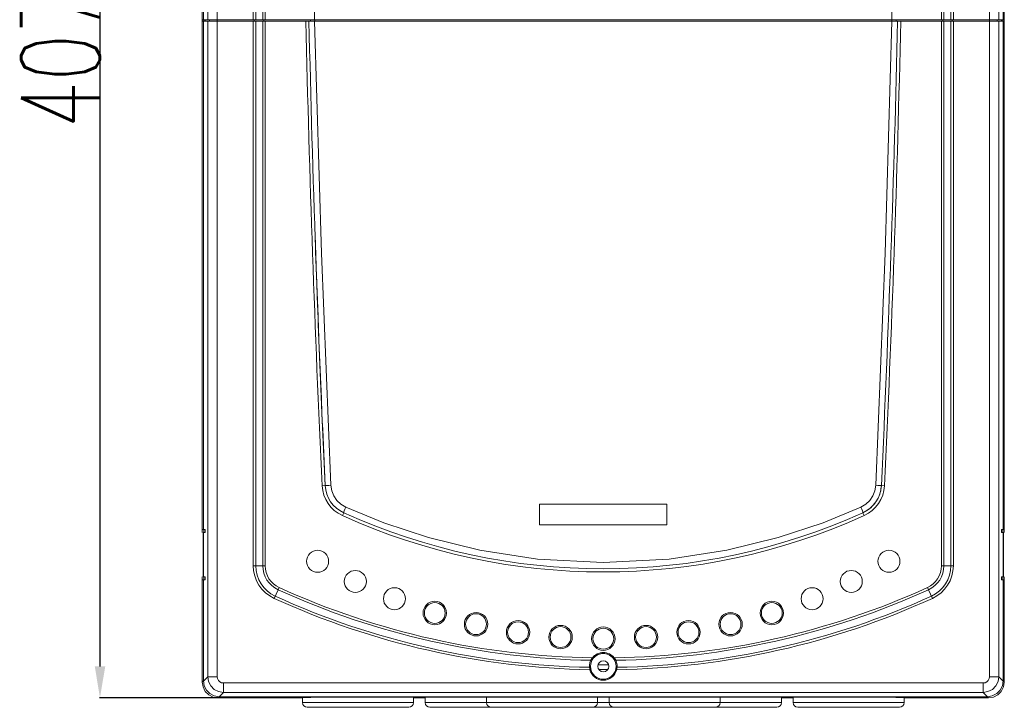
# Model space of a CAD drawing. Header units: millimetres. Extents: x -473 to 23648, y -382 to 1866.
# Tile 437 of 607: x 10459 to 10773, y 300 to 519. Entities that reach past the tile are written whole.
import ezdxf

# ---------------------------------------------------------------- set-up
doc = ezdxf.new("R2010")
doc.units = ezdxf.units.MM
doc.header["$LTSCALE"] = 80
doc.header["$PDMODE"] = 3
doc.header["$PDSIZE"] = 0.3
doc.layers.get('0').update_dxf_attribs({"linetype": 'CONTINUOUS'})
doc.layers.get('DEFPOINTS').update_dxf_attribs({"linetype": 'CONTINUOUS'})
doc.styles.get("Standard").update_dxf_attribs({"font": 'technic_.ttf', "width": 0.7})
doc.dimstyles.get("Standard").update_dxf_attribs({"dimtxt": 3, "dimasz": 3, "dimexe": 0.18, "dimexo": 0.0625, "dimgap": 0.09, "dimtad": 1, "dimdsep": 46, "dimtxsty": 'STANDARD', "dimcen": 0.09, "dimadec": 0, "dimazin": 0, "dimtol": 1, "dimtp": 0.01, "dimtm": 0.01, "dimtfac": 1, "dimtofl": 0, "dimtmove": 0, "dimatfit": 3, "dimfxl": 1, "dimtolj": 1, "dimarcsym": 0})

# ---------------------------------------------------------------- blocks, each defined once
blk = doc.blocks.new('*D92')
at = {"color": 0, "lineweight": -2, "transparency": 16777216}
for p, q in [((10644.95, 710.13), (10484.8, 710.13)), ((10484.98, 700.13), (10484.98, 313.3)), ((10544.58, 303.3), (10484.8, 303.3))]:
    blk.add_line(p, q, dxfattribs=at)
at = {"color": 0, "lineweight": 0, "transparency": 16777216}
for points in [[(10483.32, 700.13), (10486.65, 700.13), (10484.98, 710.13)], [(10483.32, 313.3), (10486.65, 313.3), (10484.98, 303.3)]]:
    blk.add_solid(points, dxfattribs=at)
at = {"layer": 'DEFPOINTS', "color": 0, "lineweight": 0, "transparency": 16777216}
for p in [(10645.01, 710.13), (10484.98, 303.3), (10544.64, 303.3)]:
    blk.add_point(p, dxfattribs=at)
at = {"color": 0, "lineweight": 0, "transparency": 16777216, "insert": (10472.39, 506.72), "char_height": 5, "attachment_point": 5, "rotation": 90}
blk.add_mtext('\\A1;{\\Ftxt.shx,gbcbig.shx;\\H5x;407}', dxfattribs=at)

msp = doc.modelspace()

# ---------------------------------------------------------------- linework, layer by layer
at = {"color": 0, "linetype": 'Continuous', "lineweight": 0}
for p, q in [((10517.509, 693.303), (10517.509, 518.303)), ((10517.885, 693.303), (10517.885, 518.803)), ((10519.251, 518.803), (10519.251, 693.303)), ((10522.238, 310.023), (10522.238, 693.303)), ((10767.78, 310.023), (10767.78, 693.303)), ((10770.766, 693.303), (10770.766, 518.803)), ((10772.132, 693.303), (10772.132, 518.803)), ((10772.509, 518.303), (10772.509, 693.303)), ((10533.715, 518.803), (10533.715, 677.503)), ((10534.488, 518.803), (10534.488, 677.503)), ((10536.729, 518.803), (10536.729, 677.503)), ((10537.502, 518.803), (10537.502, 677.503)), ((10752.515, 677.503), (10752.515, 518.803)), ((10753.288, 677.503), (10753.288, 518.803)), ((10755.529, 677.503), (10755.529, 518.803)), ((10756.302, 677.503), (10756.302, 518.803)), ((10517.509, 518.803), (10522.238, 518.803)), ((10517.509, 518.303), (10517.509, 356.803)), ((10517.509, 518.303), (10522.238, 518.303)), ((10517.885, 518.303), (10517.885, 356.803)), ((10518.009, 518.303), (10518.009, 518.803)), ((10518.022, 518.303), (10518.022, 518.803)), ((10518.384, 518.303), (10518.384, 518.803)), ((10519.251, 310.023), (10519.251, 518.303)), ((10519.749, 518.303), (10519.749, 518.803)), ((10522.238, 518.803), (10551.407, 518.803)), ((10522.238, 518.303), (10551.419, 518.303)), ((10533.715, 345.284), (10533.715, 518.303)), ((10534.043, 518.303), (10534.043, 518.803)), ((10534.488, 345.284), (10534.488, 518.303)), ((10536.728, 345.284), (10536.729, 518.303)), ((10537.043, 518.303), (10537.043, 518.803)), ((10537.501, 345.284), (10537.502, 518.303)), ((10551.407, 518.803), (10738.61, 518.803)), ((10738.599, 518.303), (10551.419, 518.303)), ((10551.919, 518.303), (10551.919, 518.803)), ((10553.278, 518.303), (10553.278, 518.803)), ((10736.739, 518.303), (10736.739, 518.803)), ((10738.099, 518.303), (10738.099, 518.803)), ((10738.599, 518.303), (10767.78, 518.303)), ((10738.61, 518.803), (10767.78, 518.803)), ((10752.516, 345.284), (10752.515, 518.303)), ((10752.974, 518.303), (10752.974, 518.803)), ((10753.289, 345.284), (10753.288, 518.303)), ((10755.529, 518.303), (10755.529, 345.284)), ((10755.974, 518.303), (10755.974, 518.803)), ((10756.302, 518.303), (10756.302, 345.284)), ((10767.78, 518.803), (10772.509, 518.803)), ((10767.78, 518.303), (10772.509, 518.303)), ((10770.268, 518.303), (10770.268, 518.803)), ((10770.766, 518.303), (10770.766, 310.023)), ((10771.633, 518.303), (10771.633, 518.803)), ((10771.995, 518.303), (10771.995, 518.803)), ((10772.009, 518.803), (10772.009, 518.303)), ((10772.132, 518.303), (10772.132, 356.803)), ((10772.509, 518.303), (10772.509, 356.803)), ((10555.604, 370.72), (10556.603, 370.768)), ((10731.615, 370.853), (10732.317, 370.82)), ((10732.317, 370.82), (10733.414, 370.768)), ((10734.413, 370.72), (10733.414, 370.768)), ((10624.759, 364.803), (10665.259, 364.803)), ((10624.759, 358.303), (10624.759, 364.803)), ((10665.259, 364.803), (10665.259, 358.303)), ((10562.052, 361.221), (10562.465, 362.131)), ((10727.965, 361.221), (10727.553, 362.131)), ((10665.259, 358.303), (10624.759, 358.303)), ((10517.885, 356.803), (10517.509, 356.803)), ((10517.509, 356.803), (10517.509, 355.803)), ((10517.802, 355.803), (10518.371, 355.803)), ((10517.802, 355.803), (10517.802, 341.803)), ((10517.885, 356.803), (10518.371, 356.803)), ((10517.885, 355.803), (10517.885, 341.803)), ((10518.009, 355.803), (10518.009, 356.803)), ((10772.132, 356.803), (10771.646, 356.803)), ((10771.646, 355.803), (10772.215, 355.803)), ((10772.009, 356.803), (10772.009, 355.803)), ((10772.132, 356.803), (10772.509, 356.803)), ((10772.132, 355.803), (10772.132, 341.803)), ((10772.215, 341.803), (10772.215, 355.803)), ((10772.509, 355.803), (10772.509, 356.803)), ((10533.715, 345.284), (10537.501, 345.284)), ((10752.516, 345.284), (10756.302, 345.284)), ((10517.509, 341.803), (10517.509, 340.803)), ((10517.802, 341.803), (10518.371, 341.803)), ((10518.009, 340.803), (10518.009, 341.803)), ((10771.646, 341.803), (10772.215, 341.803)), ((10772.009, 341.803), (10772.009, 340.803)), ((10772.509, 340.803), (10772.509, 341.803)), ((10517.885, 340.803), (10517.509, 340.803)), ((10517.509, 340.803), (10517.509, 308.301)), ((10517.885, 340.803), (10518.371, 340.803)), ((10517.885, 340.803), (10517.885, 308.657)), ((10541.955, 338.359), (10541.634, 337.656)), ((10748.383, 337.656), (10748.063, 338.359)), ((10772.132, 340.803), (10771.646, 340.803)), ((10772.132, 340.803), (10772.509, 340.803)), ((10772.132, 340.803), (10772.132, 308.657)), ((10772.509, 340.803), (10772.509, 308.301)), ((10540.385, 334.914), (10541.634, 337.656)), ((10748.383, 337.656), (10749.632, 334.914)), ((10640.754, 314.497), (10641.028, 315.252)), ((10641.33, 315.769), (10641.546, 316.017)), ((10646.644, 313.803), (10643.373, 313.803)), ((10648.86, 315.511), (10648.989, 315.252)), ((10648.989, 315.252), (10649.235, 314.601)), ((10517.885, 308.657), (10519.251, 310.023)), ((10519.251, 310.023), (10522.238, 310.023)), ((10640.625, 313.018), (10640.699, 312.504)), ((10640.699, 312.504), (10640.738, 312.243)), ((10643.624, 312.303), (10646.393, 312.303)), ((10770.766, 310.023), (10767.78, 310.023)), ((10770.766, 310.023), (10772.132, 308.657)), ((10517.509, 308.301), (10517.885, 308.678)), ((10517.753, 306.756), (10517.509, 308.301)), ((10765.788, 308.032), (10524.229, 308.032)), ((10524.229, 305.045), (10524.229, 308.032)), ((10765.788, 305.045), (10765.788, 308.032)), ((10772.132, 308.678), (10772.509, 308.301)), ((10772.509, 308.301), (10772.264, 306.756)), ((10518.463, 305.363), (10517.753, 306.756)), ((10519.569, 304.257), (10518.463, 305.363)), ((10520.962, 303.548), (10519.569, 304.257)), ((10522.507, 303.303), (10522.883, 303.679)), ((10522.863, 303.679), (10524.229, 305.045)), ((10767.155, 303.679), (10522.863, 303.679)), ((10765.788, 305.045), (10524.229, 305.045)), ((10765.788, 305.045), (10767.155, 303.679)), ((10767.134, 303.679), (10767.51, 303.303)), ((10770.449, 304.257), (10769.055, 303.548)), ((10771.554, 305.363), (10770.449, 304.257)), ((10772.264, 306.756), (10771.554, 305.363)), ((10522.507, 303.303), (10520.962, 303.548)), ((10549.359, 303.303), (10522.507, 303.303)), ((10548.009, 303.303), (10556.009, 303.512)), ((10549.359, 303.338), (10549.359, 301.803)), ((10549.359, 301.803), (10584.659, 301.803)), ((10556.009, 303.512), (10734.009, 303.512)), ((10584.659, 303.512), (10584.659, 301.803)), ((10584.659, 303.303), (10588.359, 303.303)), ((10588.359, 303.512), (10588.359, 301.803)), ((10588.359, 301.803), (10701.659, 301.803)), ((10607.859, 303.512), (10607.859, 301.803)), ((10643.159, 303.512), (10643.159, 301.803)), ((10646.859, 303.512), (10646.859, 301.803)), ((10682.159, 303.512), (10682.159, 301.803)), ((10701.659, 303.512), (10701.659, 301.803)), ((10701.659, 303.303), (10705.359, 303.303)), ((10705.359, 303.512), (10705.359, 301.803)), ((10705.359, 301.803), (10740.659, 301.803)), ((10734.009, 303.512), (10742.009, 303.303)), ((10740.659, 303.338), (10740.659, 301.803)), ((10767.51, 303.303), (10740.659, 303.303)), ((10769.055, 303.548), (10767.51, 303.303)), ((10550.859, 300.303), (10583.159, 300.303)), ((10589.859, 300.303), (10700.159, 300.303)), ((10706.859, 300.303), (10739.159, 300.303))]:
    msp.add_line(p, q, dxfattribs=at)
for points in [[(10551.624, 658.303), (10552.023, 588.548), (10553.219, 518.803)], [(10736.798, 518.803), (10737.995, 588.548), (10738.394, 658.303)], [(10553.231, 518.303), (10555.371, 444.563), (10558.402, 370.853)], [(10731.615, 370.853), (10734.647, 444.563), (10736.786, 518.303)], [(10558.402, 370.853), (10557.7, 370.82), (10557.12, 370.792), (10556.603, 370.768)], [(10558.402, 370.853), (10558.676, 369.123), (10559.321, 367.494), (10560.307, 366.043), (10561.587, 364.84), (10563.1, 363.945)], [(10726.917, 363.945), (10728.431, 364.84), (10729.711, 366.043), (10730.696, 367.494), (10731.341, 369.123), (10731.615, 370.853)], [(10563.1, 363.945), (10562.809, 363.266), (10562.587, 362.686), (10562.467, 362.289), (10562.465, 362.131)], [(10563.1, 363.945), (10575.195, 358.952), (10589.468, 354.21), (10605.749, 350.214), (10624.083, 347.406), (10645.009, 346.303)], [(10645.009, 346.303), (10665.987, 347.412), (10684.335, 350.227), (10700.614, 354.229), (10714.871, 358.97), (10726.917, 363.945)], [(10726.917, 363.945), (10727.208, 363.266), (10727.43, 362.686), (10727.551, 362.289), (10727.553, 362.132)], [(10518.371, 355.803), (10518.395, 355.87), (10518.412, 356.053), (10518.419, 356.303), (10518.412, 356.553), (10518.395, 356.736), (10518.371, 356.803)], [(10771.646, 356.803), (10771.622, 356.736), (10771.605, 356.553), (10771.599, 356.303), (10771.605, 356.053), (10771.622, 355.87), (10771.646, 355.803)], [(10518.371, 340.803), (10518.395, 340.87), (10518.412, 341.053), (10518.419, 341.303), (10518.412, 341.553), (10518.395, 341.736), (10518.371, 341.803)], [(10771.646, 341.803), (10771.622, 341.736), (10771.605, 341.553), (10771.599, 341.303), (10771.605, 341.053), (10771.622, 340.87), (10771.646, 340.803)], [(10640.625, 313.018), (10640.624, 313.732), (10640.754, 314.497)], [(10641.028, 315.252), (10641.157, 315.511), (10641.33, 315.769)], [(10641.028, 315.252), (10641.239, 315.31), (10641.408, 315.36), (10641.506, 315.433)], [(10641.546, 316.017), (10641.563, 315.795), (10641.559, 315.595), (10641.506, 315.433)], [(10648.471, 316.017), (10648.455, 315.795), (10648.458, 315.595), (10648.512, 315.433)], [(10648.471, 316.017), (10648.687, 315.769), (10648.86, 315.511)], [(10648.989, 315.252), (10648.779, 315.31), (10648.609, 315.361), (10648.512, 315.433)], [(10649.235, 314.601), (10649.382, 313.849), (10649.392, 313.018)], [(10524.229, 305.045), (10522.694, 305.296), (10521.31, 306.005), (10520.21, 307.104), (10519.501, 308.488), (10519.251, 310.023)], [(10524.229, 308.032), (10523.614, 308.129), (10523.058, 308.411), (10522.617, 308.852), (10522.334, 309.408), (10522.238, 310.023)], [(10640.626, 313.007), (10640.691, 312.967), (10640.753, 312.923), (10640.808, 312.879), (10640.857, 312.833), (10640.898, 312.786), (10640.929, 312.739), (10640.95, 312.692), (10640.962, 312.646)], [(10640.735, 312.254), (10640.787, 312.315), (10640.835, 312.374), (10640.876, 312.429), (10640.911, 312.48), (10640.938, 312.528), (10640.955, 312.571), (10640.963, 312.61), (10640.962, 312.646)], [(10649.056, 312.646), (10649.055, 312.607), (10649.063, 312.568), (10649.08, 312.527), (10649.103, 312.485), (10649.133, 312.44), (10649.168, 312.394), (10649.206, 312.345), (10649.245, 312.297), (10649.282, 312.254)], [(10649.056, 312.646), (10649.071, 312.703), (10649.097, 312.754), (10649.132, 312.802), (10649.175, 312.848), (10649.225, 312.893), (10649.28, 312.935), (10649.338, 312.975), (10649.391, 313.007)], [(10649.392, 313.018), (10649.355, 312.762), (10649.279, 312.243)], [(10767.78, 310.023), (10767.683, 309.408), (10767.4, 308.852), (10766.959, 308.411), (10766.403, 308.129), (10765.788, 308.032)], [(10770.766, 310.023), (10770.516, 308.488), (10769.807, 307.104), (10768.707, 306.005), (10767.323, 305.296), (10765.788, 305.045)], [(10522.883, 303.679), (10521.326, 303.93), (10519.937, 304.645), (10518.85, 305.732), (10518.136, 307.121), (10517.885, 308.678)], [(10772.132, 308.678), (10771.881, 307.121), (10771.167, 305.732), (10770.08, 304.645), (10768.691, 303.93), (10767.134, 303.679)]]:
    msp.add_lwpolyline(points, dxfattribs=at)
for centre, radius in [((10554.178, 346.701), 3.5), ((10735.839, 346.701), 3.5), ((10566.169, 340.287), 3.5), ((10723.848, 340.287), 3.5), ((10578.609, 334.798), 3.5), ((10711.408, 334.798), 3.5), ((10591.429, 330.262), 3.721), ((10591.429, 330.262), 3.311), ((10698.589, 330.262), 3.721), ((10698.589, 330.262), 3.311), ((10604.554, 326.708), 3.721), ((10604.554, 326.708), 3.311), ((10685.464, 326.708), 3.721), ((10685.464, 326.708), 3.311), ((10617.91, 324.155), 3.721), ((10617.91, 324.155), 3.311), ((10631.42, 322.617), 3.721), ((10631.42, 322.617), 3.311), ((10645.009, 322.103), 3.721), ((10658.597, 322.617), 3.721), ((10658.597, 322.617), 3.311), ((10672.107, 324.155), 3.721), ((10672.107, 324.155), 3.311), ((10645.009, 322.103), 3.311), ((10645.009, 313.303), 4.1), ((10645.009, 313.303), 1.75)]:
    msp.add_circle(centre, radius, dxfattribs=at)
for centre, radius, start, end in [((16637.442, 658.303), 6088.633, 181.3175562, 182.7072414), ((16637.442, 658.303), 6087.633, 181.3177727, 182.7072414), ((4652.576, 658.303), 6087.633, 357.2927586, 358.6822273), ((4652.576, 658.303), 6088.633, 357.2927586, 358.6824438), ((16637.442, 658.303), 6087.633, 181.9353208, 182.7072414), ((10566.592, 371.24), 11, 182.70724, 245.62417), ((10566.592, 371.24), 10, 182.70724, 245.62424), ((10723.425, 371.24), 10, 294.37575, 357.29276), ((10723.425, 371.24), 11, 294.37583, 357.29276), ((10723.425, 371.24), 10, 344.71464, 357.29276), ((10723.425, 371.24), 10, 319.54361, 340.84886), ((10723.425, 371.24), 10, 294.37583, 312.92709), ((10645.009, 544.303), 201, 245.62417, 294.37583), ((10645.009, 544.303), 200, 245.62418, 294.37582), ((10545.109, 345.284), 11.394, 180, 245.51073), ((10545.109, 345.284), 10.621, 180, 245.51073), ((10545.109, 345.284), 8.38, 180, 245.50697), ((10545.109, 345.284), 7.608, 180, 245.51073), ((10744.909, 345.284), 7.608, 294.48927, 0), ((10744.909, 345.284), 8.38, 294.49305, 0), ((10744.909, 345.284), 10.621, 294.48927, 0), ((10744.909, 345.284), 11.394, 294.48927, 0), ((10645.009, 564.603), 248.61, 245.51073, 269.202), ((10645.009, 564.603), 248.61, 270.79801, 294.48927), ((10645.009, 564.603), 251.623, 245.51073, 269.00186), ((10645.009, 564.603), 249.383, 245.5106, 269.08538), ((10645.009, 564.603), 249.383, 270.91462, 294.4894), ((10645.009, 564.603), 251.623, 270.99813, 294.48927), ((10645.009, 564.603), 252.396, 245.51073, 269.03074), ((10645.009, 564.603), 252.396, 270.96947, 294.48927), ((10645.009, 313.303), 4.1, 31.30634, 148.69366), ((10645.009, 313.303), 4.4, 38.09942, 141.90029), ((10645.009, 313.303), 4.4, 193.94113, 346.06257), ((10645.009, 313.303), 4.1, 189.21594, 350.78406), ((10550.859, 301.803), 1.5, 180, 270), ((10583.159, 301.803), 1.5, 270, 0), ((10589.859, 301.803), 1.5, 180, 270), ((10609.359, 301.803), 1.5, 180, 270), ((10641.659, 301.803), 1.5, 270, 0), ((10648.359, 301.803), 1.5, 180, 270), ((10680.659, 301.803), 1.5, 270, 0), ((10700.159, 301.803), 1.5, 270, 0), ((10706.859, 301.803), 1.5, 180, 270), ((10739.159, 301.803), 1.5, 270, 0)]:
    msp.add_arc(centre, radius, start, end, dxfattribs=at)

# ---------------------------------------------------------------- dimensions: what is measured, and where the dimension line sits
at = {"color": 3, "lineweight": 0}
dim = msp.add_linear_dim(base=(10484.983, 303.303), p1=(10645.009, 710.128), p2=(10544.64, 303.303), angle=90, text='{\\Ftxt.shx,gbcbig.shx;\\H5x;407}', dimstyle='STANDARD', override={"dimtxt": 5, "dimasz": 10}, dxfattribs=at)
dim.commit()
dim.dimension.update_dxf_attribs({"geometry": '*D92', "text_midpoint": (10472.393, 506.715)})

doc.saveas('drawing.dxf')
